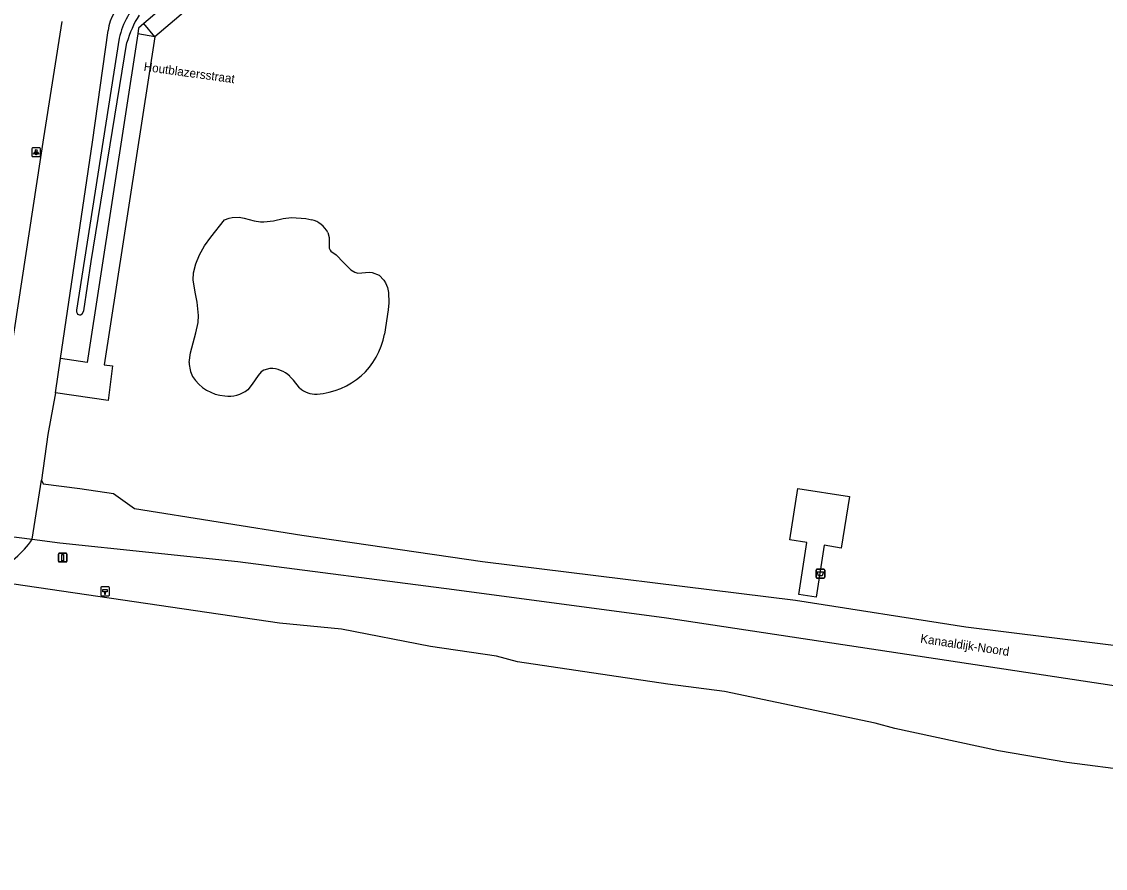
# Model space of a CAD drawing. Extents: x 164150 to 165261, y 382513 to 383432.
# Drawn here: x 164639 to 164762.9, y 382613.4 to 382710.2 of the extents above; entities that cross this region are included whole.
import ezdxf

# ---------------------------------------------------------------- set-up
doc = ezdxf.new("R2010")
doc.units = 0
for name, color, linetype in [('IMGEO_Afvalbak', 7, 'Continuous'), ('IMGEO_Groenvoorziening', 7, 'Continuous'), ('IMGEO_Hectometerpaal', 7, 'Continuous'), ('IMGEO_Lichtpunt', 7, 'Continuous'), ('IMGEO_Meer_plas_ven_vijver', 7, 'Continuous'), ('IMGEO_Openbare_ruimte_label', 7, 'Continuous'), ('IMGEO_Rijbaan_lokaal_gesloten', 7, 'Continuous'), ('IMGEO_Rijbaan_lokaal_onverhard', 7, 'Continuous'), ('IMGEO_Verkeersbordpaal', 7, 'Continuous'), ('IMGEO_Voetpad_gesloten', 7, 'Continuous'), ('IMGEO_Voetpad_open', 7, 'Continuous'), ('IMGEO_Waterloop', 7, 'Continuous')]:
    doc.layers.add(name, color=color, linetype=linetype)

msp = doc.modelspace()

# ---------------------------------------------------------------- linework, layer by layer
at = {"layer": 'IMGEO_Afvalbak'}
for p, q in [((164729.83, 382646.65), (164729.83, 382647.45)), ((164729.83, 382647.45), (164729.83, 382646.65)), ((164729.93, 382647.55), (164730.72, 382647.55)), ((164730.72, 382647.55), (164729.93, 382647.55)), ((164730.82, 382647.45), (164730.82, 382646.65)), ((164730.82, 382646.65), (164730.82, 382647.45)), ((164730.72, 382646.55), (164729.93, 382646.55)), ((164729.93, 382646.55), (164730.72, 382646.55))]:
    msp.add_line(p, q, dxfattribs=at)
msp.add_lwpolyline([(164729.97, 382647.27), (164730.68, 382647.27), (164730.53, 382646.8), (164730.12, 382646.8), (164729.97, 382647.27)], dxfattribs=at)
for centre, start, end in [((164729.93, 382647.45), 90, 180), ((164729.93, 382647.45), 90, 180), ((164730.72, 382647.45), 0, 90), ((164730.72, 382647.45), 360, 90), ((164729.93, 382646.65), 180, 270), ((164729.93, 382646.65), 180, 270), ((164730.72, 382646.65), 270, 0), ((164730.72, 382646.65), 270, 0)]:
    msp.add_arc(centre, 0.1, start, end, dxfattribs=at)
at = {"layer": 'IMGEO_Groenvoorziening'}
msp.add_arc((164631.13, 382657.14), 10.94, 295.4027, 325.7803, dxfattribs=at)
at = {"layer": 'IMGEO_Hectometerpaal'}
for p, q in [((164648.02, 382645.44), (164648.02, 382644.6)), ((164648.02, 382645.44), (164648.02, 382644.6)), ((164648.93, 382645.53), (164648.09, 382645.53)), ((164648.93, 382645.53), (164648.09, 382645.53)), ((164649.02, 382644.61), (164649.02, 382645.45)), ((164649.02, 382644.61), (164649.02, 382645.45)), ((164648.1, 382644.53), (164648.94, 382644.53)), ((164648.1, 382644.53), (164648.94, 382644.53))]:
    msp.add_line(p, q, dxfattribs=at)
msp.add_lwpolyline([(164648.54, 382644.67), (164648.48, 382644.67), (164648.48, 382644.98), (164648.26, 382644.98), (164648.26, 382645.25), (164648.76, 382645.25), (164648.76, 382644.98), (164648.54, 382644.98), (164648.54, 382644.67)], dxfattribs=at)
for centre, start, end in [((164648.1, 382645.45), 92.4484, 184.2845), ((164648.1, 382645.45), 92.4484, 184.2845), ((164648.94, 382645.45), 2.4484, 94.2845), ((164648.94, 382645.45), 2.4484, 94.2845), ((164648.1, 382644.61), 182.4484, 274.2845), ((164648.1, 382644.61), 182.4484, 274.2845), ((164648.94, 382644.61), 272.4484, 4.2845), ((164648.94, 382644.61), 272.4484, 4.2845)]:
    msp.add_arc(centre, 0.0779, start, end, dxfattribs=at)
at = {"layer": 'IMGEO_Lichtpunt'}
for p, q in [((164640.14, 382695.63), (164640.14, 382694.82)), ((164640.14, 382695.63), (164640.14, 382694.82)), ((164641.04, 382695.72), (164640.23, 382695.72)), ((164641.04, 382695.72), (164640.23, 382695.72)), ((164641.13, 382694.82), (164641.13, 382695.63)), ((164641.13, 382694.82), (164641.13, 382695.63)), ((164640.23, 382694.73), (164641.04, 382694.73)), ((164640.23, 382694.73), (164641.04, 382694.73))]:
    msp.add_line(p, q, dxfattribs=at)
for points in [[(164640.51, 382695.29), (164640.55, 382695.26), (164640.36, 382695), (164640.32, 382695.03), (164640.51, 382695.29)], [(164640.61, 382695.24), (164640.66, 382695.24), (164640.66, 382694.92), (164640.61, 382694.92), (164640.61, 382695.24)], [(164640.72, 382695.26), (164640.76, 382695.29), (164640.95, 382695.03), (164640.91, 382695), (164640.72, 382695.26)]]:
    msp.add_lwpolyline(points, dxfattribs=at)
msp.add_circle((164640.64, 382695.43), 0.0994, dxfattribs=at)
for centre, start, end in [((164640.23, 382695.63), 90, 180), ((164640.23, 382695.63), 90, 180), ((164641.04, 382695.63), 0, 90), ((164641.04, 382695.63), 0, 90), ((164640.23, 382694.82), 180, 270), ((164640.23, 382694.82), 180, 270), ((164641.04, 382694.82), 270, 0), ((164641.04, 382694.82), 270, 360)]:
    msp.add_arc(centre, 0.0946, start, end, dxfattribs=at)
at = {"layer": 'IMGEO_Meer_plas_ven_vijver'}
for points in [[(164658.14, 382671.18), (164658.27, 382672.3), (164658.89, 382674.6), (164659.15, 382675.77), (164659.21, 382676.56), (164659.05, 382678.09), (164658.8, 382679.23), (164658.6, 382680.65), (164658.64, 382681.43), (164658.88, 382682.49), (164659.32, 382683.52), (164659.9, 382684.53), (164660.6, 382685.53), (164662.18, 382687.5), (164662.72, 382687.7), (164663.06, 382687.78), (164663.84, 382687.79), (164664.41, 382687.69), (164665.56, 382687.39), (164666.28, 382687.27), (164666.67, 382687.26), (164667.76, 382687.4), (164668.89, 382687.65), (164669.83, 382687.78), (164671.49, 382687.67), (164672.15, 382687.51)], [(164674, 382686.06), (164674.14, 382685.47), (164674.15, 382684.26), (164674.25, 382684.02), (164674.33, 382683.92), (164674.94, 382683.5), (164675.8, 382682.62), (164676.63, 382681.78), (164677.08, 382681.51), (164677.43, 382681.41), (164678.75, 382681.51), (164679.08, 382681.49), (164679.85, 382681.17), (164680.4, 382680.61), (164680.6, 382680.29), (164680.81, 382679.76), (164680.93, 382679.2), (164680.95, 382678.01), (164680.88, 382677.2), (164680.46, 382674.43)], [(164667.37, 382670.5), (164666.68, 382670.33), (164666.38, 382670.12), (164666.01, 382669.72), (164665.35, 382668.71), (164664.84, 382668.08)], [(164670.77, 382668.29), (164670.05, 382669.17), (164669.64, 382669.61)]]:
    msp.add_lwpolyline(points, dxfattribs=at)
for centre, radius, start, end in [((164671.48, 382684.74), 2.84, 27.6073, 76.4505), ((164672.27, 382675.89), 8.32, 273.3456, 349.9086), ((164661.86, 382671.21), 3.72, 180.404, 205.9973), ((164667.37, 382667.15), 3.36, 47.3343, 89.9359), ((164662.6, 382672.18), 4.83, 212.516, 265.3875), ((164662.65, 382670.91), 3.57, 262.8791, 307.7712), ((164672.64, 382670.39), 2.82, 228.4373, 272.3903)]:
    msp.add_arc(centre, radius, start, end, dxfattribs=at)
at = {"layer": 'IMGEO_Rijbaan_lokaal_gesloten'}
for points in [[(164637.81, 382672.69), (164641.49, 382696.86), (164643.6, 382710.16)], [(164643.43, 382671.64), (164647.07, 382696.38), (164648.86, 382709.15)], [(164642.86, 382667.71), (164643.43, 382671.64)], [(164642.86, 382667.71), (164641.95, 382662.95), (164641.24, 382657.75)], [(164640.17, 382650.99), (164641.24, 382657.75)], [(164633.02, 382651.91), (164640.17, 382650.99)]]:
    msp.add_lwpolyline(points, dxfattribs=at)
msp.add_arc((164653.71, 382708.62), 4.88, 123.7828, 173.654, dxfattribs=at)
at = {"layer": 'IMGEO_Rijbaan_lokaal_onverhard'}
for points in [[(164641.24, 382657.75), (164641.42, 382657.33), (164645.63, 382656.79), (164649.47, 382656.23), (164651.89, 382654.51), (164671, 382651.46), (164691.7, 382648.46), (164727.5, 382644.01), (164746.97, 382640.98), (164775.54, 382637.44), (164838.07, 382627.87), (164875.54, 382622.3)], [(164640.17, 382650.99), (164643.32, 382650.58), (164663.68, 382648.44), (164688.46, 382645.25), (164712.71, 382642.01), (164800.22, 382628.76), (164820.82, 382624.83), (164836.73, 382622.1), (164895.63, 382613.37)]]:
    msp.add_lwpolyline(points, dxfattribs=at)
at = {"layer": 'IMGEO_Verkeersbordpaal'}
for p, q in [((164643.17, 382648.49), (164643.17, 382649.28)), ((164643.17, 382649.28), (164643.17, 382648.49)), ((164643.27, 382649.38), (164644.05, 382649.38)), ((164644.05, 382649.38), (164643.27, 382649.38)), ((164644.15, 382649.28), (164644.15, 382648.49)), ((164644.15, 382648.49), (164644.15, 382649.28)), ((164644.05, 382648.39), (164643.27, 382648.39)), ((164643.27, 382648.39), (164644.05, 382648.39))]:
    msp.add_line(p, q, dxfattribs=at)
msp.add_lwpolyline([(164643.58, 382649.26), (164643.74, 382649.26), (164643.74, 382648.51), (164643.58, 382648.51), (164643.58, 382649.26)], dxfattribs=at)
for centre, start, end in [((164643.27, 382649.28), 90, 180), ((164643.27, 382649.28), 90, 180), ((164644.05, 382649.28), 0, 90), ((164644.05, 382649.28), 360, 90), ((164643.27, 382648.49), 180, 270), ((164643.27, 382648.49), 180, 270), ((164644.05, 382648.49), 270, 0), ((164644.05, 382648.49), 270, 0)]:
    msp.add_arc(centre, 0.1, start, end, dxfattribs=at)
at = {"layer": 'IMGEO_Voetpad_gesloten'}
for points in [[(164762.96, 382801.26), (164728.82, 382771.68), (164654.22, 382708.44)], [(164751.04, 382793.54), (164727.64, 382773.31), (164652.95, 382709.95)], [(164654.22, 382708.44), (164652.95, 382709.95)], [(164652.26, 382708.77), (164646.46, 382671.2), (164643.43, 382671.64)], [(164654.22, 382708.44), (164652.26, 382708.77)], [(164654.22, 382708.44), (164648.4, 382670.93), (164649.38, 382670.81), (164648.87, 382666.86), (164642.86, 382667.71)], [(164727.85, 382644.68), (164728.78, 382650.6), (164726.82, 382650.92), (164727.75, 382656.8), (164733.65, 382655.89), (164732.72, 382649.97), (164730.75, 382650.3), (164729.84, 382644.37), (164727.85, 382644.68)]]:
    msp.add_lwpolyline(points, dxfattribs=at)
at = {"layer": 'IMGEO_Voetpad_open'}
msp.add_lwpolyline([(164652.95, 382709.95), (164652.33, 382709.42), (164652.26, 382708.77)], dxfattribs=at)
at = {"layer": 'IMGEO_Waterloop'}
for points in [[(164650.14, 382708.27), (164645.25, 382677.17), (164645.26, 382676.98), (164645.31, 382676.82), (164645.37, 382676.73), (164645.59, 382676.65), (164645.71, 382676.66), (164645.89, 382676.77), (164646.08, 382677.09), (164646.93, 382682.74), (164651.02, 382707.77)], [(164766.18, 382624.46), (164758.5, 382625.48), (164750.71, 382626.78), (164738.83, 382629.36), (164736.58, 382629.97), (164719.36, 382633.58), (164712.89, 382634.41), (164695.7, 382636.97), (164693.27, 382637.61), (164685.74, 382638.73), (164675.56, 382640.69), (164668.47, 382641.4), (164613.09, 382649.5), (164603.16, 382651.17), (164585.55, 382653.57), (164580.55, 382654.16), (164571.88, 382655.18), (164554.17, 382656.95), (164548.63, 382657.78), (164540, 382660.32), (164534.03, 382661.41), (164531.38, 382663.01)]]:
    msp.add_lwpolyline(points, dxfattribs=at)
for centre, radius, start, end in [((164659.19, 382706.23), 9.28, 134.8187, 167.2995), ((164662.73, 382704.52), 12.15, 148.2771, 164.51)]:
    msp.add_arc(centre, radius, start, end, dxfattribs=at)

# ---------------------------------------------------------------- texts
at = {"layer": 'IMGEO_Openbare_ruimte_label'}
for s, rotation, p in [('Houtblazersstraat', 352.1291, (164652.89, 382704.55)), ('Kanaaldijk-Noord', 351.3758, (164741.71, 382639.17))]:
    msp.add_text(s, height=1, rotation=rotation, dxfattribs=at).set_placement(p)

doc.saveas('drawing.dxf')
